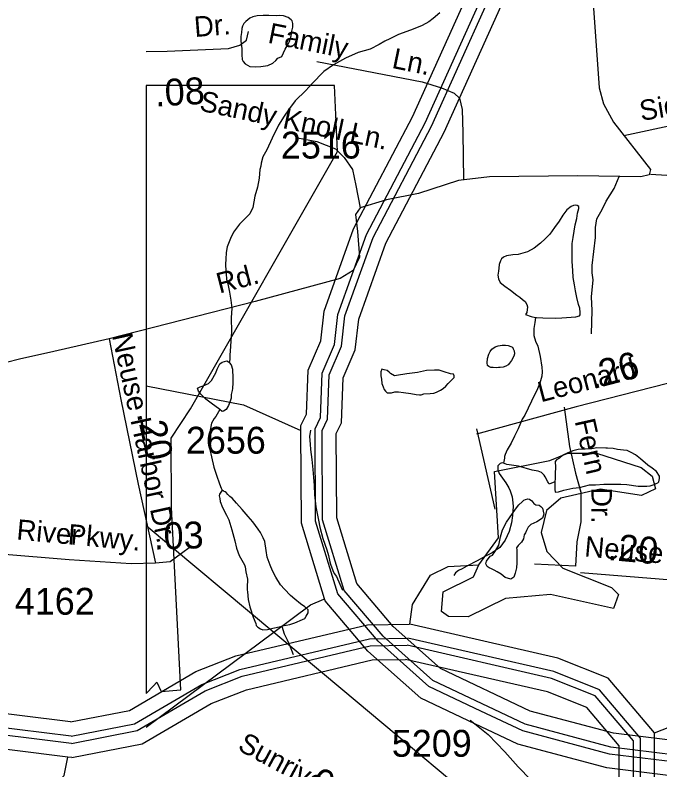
# Model space of a CAD drawing. Extents: x 2169602 to 2449496, y 721995 to 810662.
# Drawn here: x 2381505 to 2384505, y 785825 to 789338 of the extents above; entities that cross this region are included whole.
import ezdxf

# ---------------------------------------------------------------- set-up
doc = ezdxf.new("R2010")
doc.units = 0
doc.layers.add('Default', color=7, linetype='Continuous')

msp = doc.modelspace()

# ---------------------------------------------------------------- linework, layer by layer
at = {"layer": 'Default'}
for p, q in [((2382114, 789010.7), (2382114, 786179.9)), ((2382114, 789010.7), (2382114, 786179.9)), ((2384461.6, 788596.9), (2385121.3, 788562.4)), ((2382834.9, 787403.8), (2382834.8, 787427.4)), ((2383651.8, 787412.2), (2383736.5, 787038.8)), ((2384015.5, 787165.1), (2383989.6, 787155.3)), ((2384112.4, 786772.8), (2383921.2, 786782.2)), ((2382941.7, 786619.1), (2382945.1, 786620.5)), ((2382947.6, 786612.2), (2382945.1, 786620.5)), ((2383341.5, 786503.1), (2383338.8, 786503.7)), ((2383622.8, 786056.6), (2383644.1, 786039.2)), ((2384480.2, 785996.6), (2384479.2, 785997.9)), ((2381769.1, 785881.8), (2381750.2, 785884.1))]:
    msp.add_line(p, q, dxfattribs=at)
for points in [[(2382933.4, 787405.2), (2382958.2, 787456.9), (2382966.2, 787663.8), (2383023, 787796.5), (2383039, 787937.7), (2383170.1, 788302.9), (2383442.9, 788821.6), (2383699.8, 789391.7), (2383665, 789707.3), (2383487, 790166.4), (2383024.2, 791083), (2382873.4, 791299.1), (2382722.6, 791631.1), (2382469.8, 792494.7), (2382393.4, 792743.7), (2382297, 792942.9), (2382259.8, 793018.3), (2382232.3, 793095.3)], [(2382999.1, 787390.4), (2383023.3, 787440.8), (2383031.3, 787649.1), (2383087.1, 787779.6), (2383103.4, 787922.8), (2383230.3, 788276.4), (2383501.9, 788792.8), (2383767, 789381.1), (2383729.3, 789723), (2383547, 790193.1), (2383080.6, 791116.7), (2382930.7, 791331.7), (2382784.3, 791654), (2382532.7, 792513.6), (2382454.6, 792767.7), (2382356, 792971.7), (2382320.3, 793044), (2382297.1, 793109)], [(2382900.5, 787412.6), (2382925.7, 787465), (2382933.7, 787671.1), (2382990.9, 787805), (2383006.9, 787945.2), (2383140, 788316.1), (2383413.4, 788836), (2383666.2, 789397), (2383632.9, 789699.5), (2383457, 790153.1), (2383105.9, 790848.4)], [(2382834.8, 787427.4), (2382860.7, 787481.1), (2382868.6, 787685.8), (2382926.8, 787822), (2382942.5, 787960.2), (2383079.7, 788342.6), (2383354.4, 788864.8), (2383599, 789407.6), (2383568.6, 789683.8), (2383397, 790126.4), (2383047.3, 790818.8)], [(2384479.2, 785997.9), (2384665.1, 786069.5), (2385189.2, 786137.4), (2385572, 786146), (2385789.2, 786190.9), (2385905, 786273.7), (2385996.1, 786458.9), (2386528.2, 786717), (2386710.1, 786985.5), (2386809.1, 787203.3), (2387091.1, 787496.1), (2387140.1, 787646), (2387139.2, 787928.1), (2387089.2, 788070.2), (2387077.1, 788710.1), (2387042.3, 789229.1), (2386933.2, 789444.6), (2386940.1, 789585.5), (2387206.1, 789921.2), (2387354.1, 790285.6), (2387361.1, 790469.2)], [(2384193.9, 789391.8), (2384222.2, 789000.2), (2384243.1, 788924.8), (2384289.1, 788838.9), (2384460.7, 788619), (2384454.5, 788593.9), (2384416.8, 788585.5), (2384123.8, 788589.7), (2383711.5, 788585.5), (2383567.1, 788568.8), (2383381.9, 788508), (2383233.3, 788478.7), (2383109.9, 788441), (2383088.9, 788409.6), (2383097.3, 788330), (2383107.8, 788210.6), (2383078.5, 788149.9), (2383017.8, 788112.2), (2382622.2, 788005.4), (2381943.1, 787831.6)], [(2383480.3, 789348.1), (2383450.4, 789322.2), (2383430.3, 789306.2), (2383398.3, 789289.9), (2383356.7, 789271.9), (2383326.7, 789261.4), (2383288.8, 789247.3), (2383248.8, 789227.3), (2383225, 789217.1), (2383199, 789200.8), (2383157.1, 789178.7), (2383101.2, 789164.5), (2383041.5, 789138.2), (2382985.5, 789106.1), (2382941.4, 789075.9), (2382885.9, 789017.8), (2382858, 788987.5), (2382808.3, 788939.5), (2382776.1, 788897.2), (2382756.7, 788867.4), (2382730.6, 788825.1), (2382700.9, 788765), (2382675.5, 788710.9), (2382657.2, 788678.8), (2382649.2, 788648.7), (2382647.8, 788634.8), (2382643.5, 788618.8), (2382639.8, 788578.8), (2382632, 788536.6), (2382620.3, 788494.9), (2382610.3, 788442.9), (2382596.7, 788412.5), (2382572.7, 788388.6), (2382549, 788364.6), (2382520.7, 788328.3), (2382507.1, 788298.3), (2382491.1, 788260.1), (2382487.2, 788232.3), (2382485.2, 788202.2), (2382483.7, 788178.1), (2382485.8, 788146.2), (2382489.7, 788096.5), (2382494, 788086.5), (2382502.2, 788048.4), (2382508.1, 788010.5), (2382512.5, 787974.6), (2382510.6, 787928.6), (2382511, 787864.5), (2382509.2, 787820.6), (2382505.5, 787774.5), (2382503.2, 787756.5), (2382503.8, 787734.5), (2382501.4, 787720.3)], [(2382745.6, 789144.8), (2382761, 789179), (2382775.3, 789203.2), (2382781.1, 789215.3), (2382788.9, 789241.4), (2382793, 789263.5), (2382796.7, 789281.1), (2382796.9, 789299.3), (2382794.4, 789311.1), (2382788.9, 789315.2), (2382774.7, 789327.1), (2382754.2, 789335), (2382736.4, 789336.9), (2382720.2, 789334.9), (2382684.9, 789336.6), (2382658.4, 789336.5), (2382631, 789334.6), (2382610.7, 789330.4), (2382596.5, 789324.4), (2382578.7, 789308.4), (2382568.8, 789298.2), (2382562.9, 789286.1), (2382559.2, 789276.1), (2382558.8, 789256.3), (2382554.9, 789238.2), (2382555.1, 789216.3), (2382559.2, 789182.4), (2382559.4, 789152.3), (2382561.5, 789132.1), (2382565.4, 789122.2), (2382575.8, 789110.5), (2382597.5, 789098.3), (2382621.9, 789096.7), (2382647.8, 789098.8), (2382680, 789102.9), (2382703.2, 789114.8), (2382717.5, 789126.8), (2382727.8, 789137), (2382745.6, 789144.8)], [(2382114, 789168.4), (2382212.1, 789170.5), (2382497.2, 789183), (2382550.5, 789198.7), (2382581.8, 789220.7), (2382591.2, 789261.4)], [(2385771.9, 789141), (2385545.7, 789178.1), (2385514.9, 789171.9), (2385479.9, 789153.4), (2385455.2, 789118.4), (2385432.6, 789056.7), (2385407.9, 788982.6), (2385379.1, 788941.4), (2385348.3, 788918.8), (2385296.9, 788914.7), (2384589.5, 788830.3), (2384337.8, 788776.5)], [(2382908.8, 789121.5), (2383398.2, 789026.8), (2383489, 788999.1), (2383548.2, 788975.4), (2383571.8, 788951.7), (2383585.1, 788899.1), (2383588.3, 788789.5), (2383591.3, 788571.6)], [(2382114, 786179.9), (2382148.5, 786216.5), (2382163.7, 786232.7), (2382185, 786190.2), (2382276.7, 786198.2), (2382233.2, 787046.2), (2382231.2, 787368.7), (2382320.2, 787505.6), (2383004.7, 788702.8), (2382991, 789010.7), (2382114, 789010.7)], [(2382114, 786179.9), (2382148.5, 786216.5), (2382163.7, 786232.7), (2382185, 786190.2), (2382276.7, 786198.2), (2382233.2, 787046.2), (2382231.2, 787368.7), (2382320.2, 787505.6), (2383004.7, 788702.8), (2382991, 789010.7), (2382114, 789010.7)], [(2382818, 788766.1), (2382908.8, 788750.3), (2382995.6, 788714.8), (2383035.1, 788675.3), (2383074.6, 788620), (2383090.3, 788544.9), (2383109.9, 788441)], [(2384185.9, 787854.1), (2384189, 787963.8), (2384185.9, 788026.5), (2384193.6, 788106.4), (2384189.5, 788138.5), (2384189.4, 788172.5), (2384204.7, 788302.3), (2384204.7, 788349.3), (2384210.9, 788390.1), (2384236, 788433.9), (2384254.8, 788471.6), (2384292.4, 788531.1), (2384314.7, 788587)], [(2383926.3, 787930.7), (2383930, 787930.5), (2383959.9, 787928.8), (2384020, 787927), (2384048.1, 787929.3), (2384114.1, 787933.5), (2384130.1, 787937.5), (2384134, 787943.4), (2384134, 787953.6), (2384132, 787973.4), (2384126, 787991.3), (2384118, 788023.4), (2384111.4, 788055.2), (2384107.8, 788083.3), (2384101.4, 788117.1), (2384099.1, 788149.1), (2384097.1, 788191.2), (2384097.1, 788221.2), (2384096.9, 788245.2), (2384096.7, 788275.2), (2384100.6, 788303.1), (2384110.6, 788361.1), (2384118.2, 788391.2), (2384122.1, 788415.4), (2384127.9, 788437.2), (2384127.9, 788447.4), (2384119.7, 788451.5), (2384110.2, 788453.3), (2384102.2, 788451.3), (2384091.8, 788447.2), (2384072.1, 788431.1), (2384054, 788407), (2384036.2, 788378.9), (2384014.7, 788348.9), (2383992.5, 788318.6), (2383970.6, 788296.7), (2383948.6, 788276.5), (2383919.1, 788252.6), (2383888.8, 788236.5), (2383844.7, 788224.1), (2383820.9, 788222), (2383791.4, 788218), (2383777.2, 788211.6), (2383767.4, 788203.8), (2383763.1, 788193.9), (2383757.1, 788177.8), (2383755.3, 788159.8), (2383753.4, 788145.8), (2383751.4, 788127.9), (2383753.4, 788109.7), (2383761.8, 788093.9), (2383783.8, 788076), (2383809.8, 788057.8), (2383839.8, 788034.2), (2383853.9, 788024.4), (2383865.8, 788014.4), (2383877.9, 788004.5), (2383886.1, 787990.3), (2383888.1, 787980.2), (2383885.9, 787954.2), (2383880.1, 787944.6), (2383906, 787934.5), (2383926.3, 787930.7)], [(2383926.3, 787930.7), (2383922.2, 787906.5), (2383918.5, 787878.7), (2383918.9, 787860.4), (2383918.7, 787846.7), (2383926.7, 787820.7), (2383937.2, 787796.8), (2383947.4, 787748.6), (2383955.2, 787698.7), (2383957.5, 787676.9), (2383955.4, 787656.9), (2383945.8, 787624.7), (2383935.5, 787598.7), (2383907.6, 787540.8), (2383876, 787476.6), (2383864.4, 787456.5), (2383844.7, 787412.5), (2383828.7, 787378.4), (2383812.7, 787346.3), (2383794.6, 787314.1), (2383785, 787292.1), (2383781.1, 787284.1), (2383781.1, 787276), (2383777.2, 787252.3)], [(2381943.1, 787831.6), (2381684.7, 787772.9)], [(2381943.1, 787831.6), (2381996.5, 787548.9), (2382078.1, 787155.1), (2382158.7, 786787.6)], [(2381684.7, 787772.9), (2381524.6, 787736.3), (2381099.7, 787627.4), (2380635.1, 787499.6)], [(2383787.3, 787703.8), (2383775.2, 787700), (2383761.2, 787698), (2383753.6, 787698), (2383743.6, 787695.9), (2383729.4, 787697.6), (2383717.5, 787697.8), (2383709.1, 787701.9), (2383703.4, 787707.6), (2383701.1, 787719.7), (2383703.2, 787739.7), (2383709.1, 787759.9), (2383714.9, 787771.6), (2383722.9, 787783.8), (2383739.1, 787793.9), (2383752.8, 787797.9), (2383771.1, 787802.1), (2383786.6, 787802.1), (2383799.2, 787800.2), (2383810.8, 787796.1), (2383819, 787792), (2383822.7, 787784.1), (2383827, 787776.1), (2383828.9, 787762.1), (2383825.2, 787750), (2383815.1, 787730.1), (2383805.1, 787718.2), (2383798.9, 787710.2), (2383787.3, 787703.8)], [(2382456.7, 787502.4), (2382416.5, 787532), (2382392.3, 787549.8), (2382384.3, 787557.9), (2382368.3, 787573.7), (2382358.3, 787587.8), (2382354.2, 787601.8), (2382366.2, 787607.7), (2382380.2, 787612.1), (2382404.2, 787623.9), (2382418.1, 787638), (2382438.2, 787672.3), (2382445.4, 787690.3), (2382453.6, 787708.1), (2382457.5, 787714.4), (2382467.8, 787722.1), (2382479.6, 787726.4), (2382489.7, 787728.6), (2382497.5, 787724.5), (2382501.4, 787720.3)], [(2382501.4, 787720.3), (2382509.6, 787710.6), (2382515.7, 787690.6), (2382518, 787648.5), (2382518.2, 787626.5), (2382515.9, 787600.5), (2382514.3, 787590.6), (2382510, 787572.6), (2382510.4, 787554.7), (2382504.5, 787536.5), (2382498.3, 787520.4), (2382486.4, 787502.3), (2382474.9, 787494.3), (2382468.6, 787492.4), (2382456.7, 787502.4)], [(2383405.9, 787574.6), (2383435.8, 787576.5), (2383453.6, 787578.7), (2383465.7, 787582.5), (2383484, 787592.8), (2383496.1, 787600.7), (2383509.6, 787610.8), (2383519.7, 787623), (2383533.4, 787636.8), (2383547.8, 787650.9), (2383547.8, 787659), (2383545.3, 787667), (2383531.2, 787668.8), (2383501.4, 787676.9), (2383477.2, 787684.6), (2383455.7, 787684.7), (2383419.4, 787684.5), (2383377.4, 787674.2), (2383327.9, 787667.9), (2383279.8, 787659.8), (2383269.5, 787659.7), (2383251.7, 787669.7), (2383245.9, 787675.8), (2383235.7, 787683.5), (2383221.5, 787687.6), (2383211.7, 787689.5), (2383205.7, 787677.4), (2383205.7, 787659.6), (2383209.4, 787643.6), (2383211.7, 787623.4), (2383217.8, 787607.5), (2383221.9, 787595.5), (2383227.9, 787587.7), (2383235.9, 787579.6), (2383255.8, 787579.8), (2383271.8, 787583.9), (2383288, 787583.9), (2383311.7, 787581.9), (2383346.2, 787576.3), (2383370.2, 787572.2), (2383386, 787570.2), (2383394, 787570.2), (2383405.9, 787574.6)], [(2384700.5, 787660.1), (2384540.4, 787623.5), (2384115.6, 787514.6), (2383651, 787386.8)], [(2382114, 787612.9), (2382567.1, 787524.4), (2382834.9, 787403.8)], [(2382456.7, 787502.4), (2382438.6, 787470.2), (2382430.6, 787460.5), (2382418.7, 787438.3), (2382413, 787406.4), (2382413.2, 787364.1), (2382411.2, 787316.2), (2382419.2, 787282.1), (2382429.4, 787234.3), (2382441.9, 787196.3), (2382456.5, 787156.4), (2382464.3, 787136.6), (2382468, 787126.7)], [(2384059.1, 787512.5), (2384084.2, 787330.7), (2384112.4, 787205.3), (2384137.4, 787117.5), (2384137.4, 786979.6), (2384118.6, 786885.6), (2384112.4, 786772.8)], [(2382945.1, 786620.5), (2382837, 786973.2), (2382834.9, 787403.8)], [(2382879, 787406.3), (2382875.3, 787376.5), (2382877.8, 787340.4), (2382879.6, 787316.1), (2382885.6, 787270.2), (2382890.1, 787222.5), (2382893.8, 787186.2), (2382896.2, 787150.6), (2382898.5, 787104.4), (2382904.8, 787048.7), (2382916.9, 786986.4), (2382923.1, 786954.6), (2382937, 786902.6), (2382955.7, 786848.7), (2382963.7, 786822.8), (2382969.8, 786793), (2382971.9, 786783), (2382983.8, 786752.8), (2382990.1, 786738.9), (2383000.2, 786725.2), (2383016.2, 786689.1), (2383028.1, 786661.3)], [(2383006.4, 786644.3), (2382902.6, 786983.2), (2382900.5, 787412.6)], [(2383035.8, 786660.4), (2382935.4, 786988.2), (2382933.4, 787405.2)], [(2383094.6, 786692.5), (2383001, 786998.2), (2382999.1, 787390.4)], [(2384015.5, 787165.1), (2384015.7, 787141.2), (2384015.7, 787131), (2384017.7, 787117.3), (2384033.7, 787119.4), (2384057.7, 787127.5), (2384099.8, 787135.7), (2384131.5, 787139.9), (2384153.9, 787145.8), (2384177.7, 787151.9), (2384205.4, 787152.2), (2384243.5, 787154.1), (2384281.4, 787154.5), (2384323.7, 787154.7), (2384351.4, 787152.5), (2384403.6, 787145), (2384443.4, 787145), (2384459.6, 787147), (2384477.7, 787153.2), (2384487.3, 787157.5), (2384495.1, 787161.1), (2384499.6, 787165.3), (2384503.5, 787181.4), (2384503.5, 787191.5), (2384489.4, 787213.1), (2384469.1, 787229.2), (2384449.2, 787243.1), (2384415.1, 787273), (2384390.9, 787290.9), (2384370.8, 787302.9), (2384353, 787310.8), (2384335, 787312.3), (2384306.9, 787316.6), (2384287, 787320.4), (2384260.9, 787322.3), (2384252.9, 787322.3), (2384210.7, 787324.2), (2384188.8, 787319.8), (2384157, 787317.8), (2384125.2, 787315.7), (2384099.1, 787309.5), (2384072.7, 787299.3), (2384053.2, 787289.2), (2384037.2, 787275.4), (2384023.3, 787267.4), (2384017.1, 787261), (2384019.2, 787233.1), (2384017.5, 787205), (2384017.3, 787181.1), (2384015.5, 787165.1)], [(2383662.2, 786778.9), (2383753.2, 786905), (2383735.2, 787213.7), (2383993.1, 787264.2), (2384076.2, 787298.6), (2384209.3, 787299.1), (2384418.2, 787232.5), (2384468.2, 787192.1), (2384485.1, 787132.8), (2384419.2, 787101.3), (2384227.1, 787131.4), (2384044.2, 787089.2), (2383977.1, 787031.6), (2383953.1, 786930.4), (2383978.2, 786841.3), (2384053.2, 786764.3), (2384279.2, 786674.4), (2384312.2, 786640.9), (2384288.2, 786575.8), (2383996.2, 786640.8), (2383787.1, 786622.1), (2383613.2, 786537.1), (2383521.1, 786539), (2383488.1, 786562.7), (2383496.1, 786654.3), (2383637.2, 786723.6), (2383662.2, 786778.9)], [(2383777.2, 787252.3), (2383771.1, 787254.1), (2383761, 787250.3), (2383756.9, 787246), (2383751.4, 787240), (2383751.4, 787222.1), (2383757.3, 787204.2), (2383771.9, 787182.1), (2383787.7, 787160.2), (2383801.4, 787138.3), (2383808.2, 787124.3), (2383817.8, 787096.5), (2383820.1, 787068.5), (2383822.1, 787050.4), (2383818.6, 787008.4), (2383814.1, 786974.5), (2383802.8, 786934.5), (2383785, 786894.1), (2383760.6, 786860.1), (2383725.1, 786835.9), (2383693.3, 786820), (2383655.2, 786797.8), (2383607.2, 786773.4), (2383585.3, 786761.3), (2383567.4, 786753.5), (2383553.5, 786741.4), (2383545.5, 786729.2)], [(2383989.6, 787155.3), (2383986, 787161.1), (2383983.7, 787165.1), (2383971.4, 787188.8), (2383965.7, 787197.1), (2383953.6, 787209), (2383939.2, 787214.8), (2383929.4, 787216.7), (2383911.3, 787220.6), (2383847.1, 787238.5), (2383814.9, 787242.5), (2383793.2, 787246.2), (2383777.2, 787252.3)], [(2382468, 787126.7), (2382456.1, 787108.6), (2382454.2, 787100.4), (2382456.7, 787088.6), (2382458.5, 787074.6), (2382470.4, 787046.4), (2382488.7, 787010.8), (2382498.5, 786988.6), (2382513.1, 786942.6), (2382527.4, 786891), (2382535.2, 786856.9), (2382547.5, 786823), (2382571.7, 786779.2), (2382575.6, 786769.3), (2382577.9, 786747), (2382585.7, 786713), (2382584.2, 786673), (2382584.2, 786663.3), (2382586.1, 786653.3), (2382588.5, 786617.2), (2382596.3, 786583.2), (2382598.4, 786579.2), (2382612.7, 786535.3), (2382624.6, 786505.5), (2382626.7, 786497.5), (2382634.7, 786489.4), (2382647, 786481.4), (2382657, 786477.5), (2382679.2, 786477.8), (2382703.2, 786483.9), (2382719.1, 786487.9), (2382745.2, 786493.7)], [(2382745.2, 786493.7), (2382748.9, 786496), (2382783.1, 786502.2), (2382806.5, 786510), (2382842.4, 786524.4), (2382852.8, 786530.2), (2382858.8, 786540.3), (2382868.6, 786556.6), (2382868.4, 786570.4), (2382852.4, 786584.2), (2382832.1, 786598.2), (2382806.1, 786620), (2382786.2, 786636), (2382758.1, 786665.8), (2382739.6, 786686), (2382718.1, 786721.7), (2382701.9, 786751.8), (2382691.7, 786777.7), (2382677.1, 786815.6), (2382673.2, 786845.3), (2382667.1, 786887.6), (2382659.1, 786905.5), (2382646.8, 786929.3), (2382635.1, 786945.2), (2382610.5, 786979), (2382588.9, 787005), (2382560.6, 787036.8), (2382534.6, 787066.7), (2382514.5, 787088.8), (2382504.2, 787096.8), (2382494, 787106.5), (2382486.4, 787116.6), (2382481.9, 787118.5), (2382474.1, 787122.5), (2382468, 787126.7)], [(2383873.1, 786918.8), (2383870.8, 786900.9), (2383861, 786884.6), (2383845.2, 786868.7), (2383837, 786858.6), (2383839.3, 786848.5), (2383839.3, 786828.6), (2383839.7, 786802.6), (2383839.5, 786788.8), (2383837.6, 786764.8), (2383831.9, 786740.5), (2383825.9, 786722.4), (2383812, 786712.7), (2383785.5, 786720.4), (2383765.7, 786736.3), (2383747.8, 786746.3), (2383733.9, 786754.1), (2383721.6, 786760), (2383709.9, 786765.9), (2383701.5, 786772), (2383695.3, 786783.9), (2383697.4, 786796.1), (2383715.4, 786820.2), (2383725.5, 786824), (2383737.6, 786840), (2383755.2, 786870.1), (2383762.8, 786910.3), (2383772.8, 786942.1), (2383790.7, 786978.4), (2383818.6, 787018.3), (2383832.7, 787038.5), (2383848.3, 787058.5), (2383864.3, 787072.7), (2383872.3, 787080.8), (2383880.3, 787082.8), (2383890.3, 787086.6), (2383898.1, 787085), (2383908.4, 787077), (2383918.2, 787064.9), (2383928.3, 787058.9), (2383942.4, 787056.8), (2383950.4, 787051.2), (2383958.4, 787043.1), (2383964.8, 787014.9), (2383958.8, 786997.1), (2383932.8, 786978.8), (2383904.9, 786966.8), (2383892.6, 786954.8), (2383884.8, 786938.5), (2383879, 786928.9), (2383873.1, 786918.8)], [(2382114, 786961.8), (2382708.7, 786466)], [(2382158.7, 786787.6), (2382044.6, 786783.4), (2381755.8, 786803.3), (2381119.1, 786855.7)], [(2382314.6, 786858.8), (2382225.7, 786793.9), (2382158.7, 786787.6)], [(2381763.1, 786047.8), (2381273.8, 786108.4), (2380885.4, 786211.6), (2380468.9, 786409.1), (2380248, 786605.6), (2380078.8, 786805.3)], [(2381765.5, 785981.4), (2381261.3, 786043.8), (2380862.7, 786149.7), (2380432.3, 786353.8), (2380201, 786559.7), (2380020, 786773.2)], [(2383341.5, 786503.1), (2383354.2, 786594.9), (2383437.2, 786731), (2383520.1, 786772), (2383662.2, 786778.9)], [(2385174.5, 786674.8), (2385060.5, 786670.6), (2384771.7, 786690.5), (2384134.9, 786742.8)], [(2384778.9, 785935), (2384289.6, 785995.5), (2383901.2, 786098.8), (2383484.8, 786296.2), (2383263.9, 786492.8), (2383094.6, 786692.5)], [(2384781.3, 785868.6), (2384277.1, 785931), (2383878.6, 786036.9), (2383448.2, 786241), (2383216.8, 786446.8), (2383035.8, 786660.4)], [(2382708.7, 786466), (2382879, 786592.9), (2382941.7, 786619.1)], [(2383672.2, 786098.4), (2383429.9, 786213.3), (2383193.3, 786423.8), (2383006.4, 786644.3)], [(2383644.1, 786039.2), (2383393.3, 786158.1), (2383146.2, 786377.9), (2382947.6, 786612.2)], [(2381763.1, 786047.8), (2382036.8, 786102), (2382345.3, 786282.1), (2382531.6, 786355.1), (2383144.8, 786500.4), (2383338.8, 786503.7)], [(2382745.2, 786493.7), (2382757.1, 786457.9), (2382771, 786430.2), (2382781.1, 786406), (2382791.1, 786382.1), (2382799.3, 786362.2)], [(2384479.2, 785997.9), (2384263.5, 786252.3), (2384030.6, 786345.2), (2383341.5, 786503.1)], [(2381765.5, 785981.4), (2382060.4, 786039.8), (2382374, 786222.8), (2382551.2, 786292.4), (2383153, 786434.9), (2383331.9, 786438)], [(2382114, 786023.1), (2382708.7, 786466)], [(2382708.7, 786466), (2383030.3, 786197.9), (2383840.4, 785517.6)], [(2384414.5, 785972.6), (2384224.1, 786197.4), (2384011, 786282.3), (2383331.9, 786438)], [(2381766.7, 785948.2), (2382072.1, 786008.6), (2382388.4, 786193.2), (2382561, 786261), (2383157.1, 786402.2), (2383328.5, 786405.1)], [(2384381.7, 785960.6), (2384204.3, 786169.9), (2384001.2, 786250.9), (2383328.5, 786405.1)], [(2381769.1, 785881.8), (2382095.7, 785946.4), (2382417.1, 786134), (2382580.7, 786198.2), (2383165.4, 786336.7), (2383321.6, 786339.4)], [(2384316, 785936.7), (2384164.8, 786115), (2383981.6, 786188.1), (2383321.6, 786339.4)], [(2381766.7, 785948.2), (2381255, 786011.5), (2380851.4, 786118.8), (2380656.3, 786211.3)], [(2381750.2, 785884.1), (2381242.5, 785946.9), (2380828.7, 786056.9), (2380628.2, 786152)], [(2384782.5, 785835.4), (2384270.8, 785898.7), (2383867.2, 786006), (2383672.2, 786098.4)], [(2384766, 785771.3), (2384258.3, 785834.1), (2383844.6, 785944.1), (2383644.1, 786039.2)], [(2383644.1, 786039.2), (2383705.2, 785988.9), (2383783.4, 785909.4), (2383845.7, 785839.5), (2383904.1, 785777.9), (2383920.1, 785750), (2383932.1, 785731.9), (2383938.3, 785712), (2383946.3, 785692.1), (2383948.4, 785658), (2383946.6, 785636.1), (2383944.7, 785612.1), (2383932.8, 785589.9), (2383910.9, 785574), (2383885.1, 785551.9), (2383857, 785531.7), (2383840.4, 785517.6)], [(2388064.3, 783883.6), (2387957, 783883.1), (2387528.5, 783978), (2387044.6, 784132.3), (2386404.5, 784274.5), (2385688, 784387.5), (2385068.4, 784535.3), (2384667.8, 784571.8), (2384595.2, 784624), (2384498.9, 784826.9), (2384477.1, 784950.3), (2384480.2, 785996.6)], [(2388085.6, 783785.3), (2387946.4, 783784.7), (2387502.8, 783882.9), (2387018.9, 784037.1), (2386386.1, 784177.7), (2385668.9, 784290.9), (2385052.4, 784437.9), (2384632.1, 784476.2), (2384517.2, 784558.9), (2384404.3, 784796.6), (2384378.6, 784941.8), (2384381.7, 785960.6)], [(2388078.5, 783818), (2387949.9, 783817.5), (2387511.4, 783914.6), (2387027.5, 784068.8), (2386392.2, 784210), (2385675.3, 784323.1), (2385057.8, 784470.3), (2384644, 784508), (2384543.2, 784580.6), (2384435.8, 784806.7), (2384411.4, 784944.6), (2384414.5, 785972.6)], [(2388077.2, 783719.6), (2387939.4, 783719), (2387485.7, 783819.5), (2387001.8, 783973.7), (2386373.9, 784113.2), (2385656.2, 784226.5), (2385041.8, 784373), (2384608.3, 784412.5), (2384465.1, 784515.5), (2384341.2, 784776.5), (2384313, 784936.1), (2384316, 785936.7)], [(2381771.6, 784838.2), (2381787.2, 784849), (2381862.2, 784972.1), (2381861.2, 785149.2), (2381685.1, 785507.2), (2381601.2, 785587.6), (2381617.2, 785679.1), (2381733.3, 785798.1), (2381750.2, 785884.1)]]:
    msp.add_lwpolyline(points, dxfattribs=at)

# ---------------------------------------------------------------- texts
for s, height, rotation, p in [('Dr.', 95, 4.5812, (2382341.4, 789235.8)), ('Family', 95, 348.5271, (2382676.8, 789209.9)), ('Ln.', 95, 348.5271, (2383254, 789092.7)), ('.08', 125, 3.2004, (2382158.1, 788912.3)), ('Sidecreek', 95, 9.2478, (2384417.9, 788845.1)), ('Sandy Knoll Ln.', 95, 348.0965, (2382358.4, 788894.3)), ('Rd.', 95, 14.4423, (2382455.4, 788041.9)), ('Neuse Harbor Dr.', 95, 282.3348, (2381955, 787847)), ('.26', 125, 14.5752, (2384193.3, 787596.4)), ('Leonard', 95, 14.5752, (2383950.9, 787535.2)), ('.20', 125, 282.4033, (2382070.8, 787483.4)), ('Fern', 95, 282.676, (2384108, 787448.9)), ('Dr.', 95, 270, (2384186.6, 787140.3)), ('River', 95, 354.7672, (2381509, 786897.2)), ('Pkwy.', 95, 354.7672, (2381747.2, 786875.4)), ('.03', 125, 1.6779, (2382151.1, 786850)), ('Neuse', 95, 354.7672, (2384151.3, 786818.6)), ('.20', 125, 354.7672, (2384259.7, 786802.5)), ('Sunriver Pt.', 95, 331.7216, (2382535.4, 785920)), ('.04', 125, 332.4745, (2382824.8, 785753.7))]:
    msp.add_text(s, height=height, rotation=rotation, dxfattribs=at).set_placement(p)
for s, p in [('2516', (2382741.4, 788670.3)), ('2656', (2382299.4, 787296.8)), ('4162', (2381503.5, 786547.1)), ('5209', (2383257.5, 785886))]:
    msp.add_text(s, height=125, dxfattribs=at).set_placement(p)

doc.saveas('drawing.dxf')
